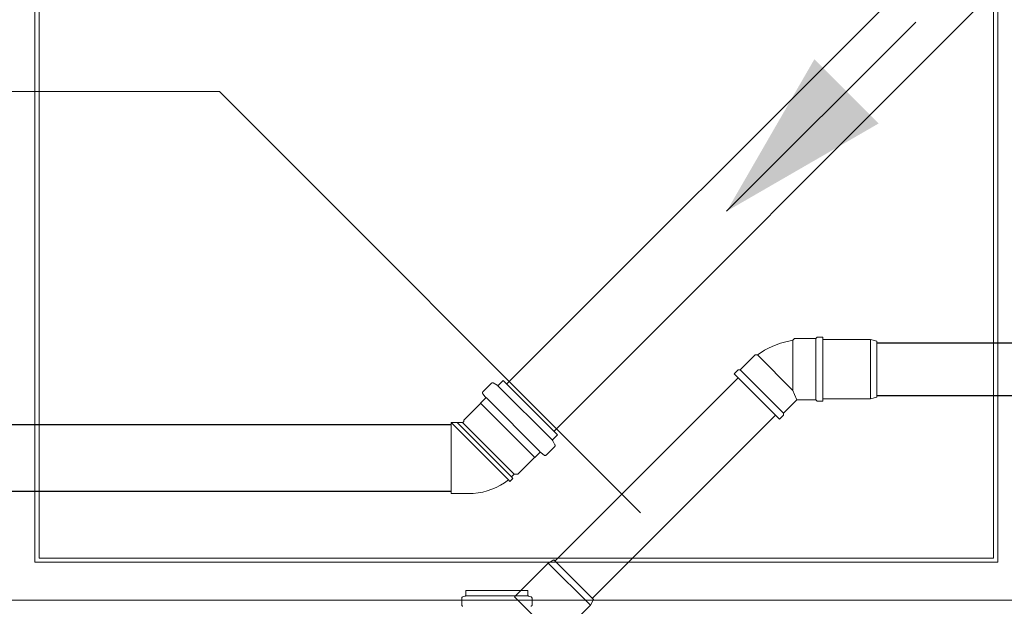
# Model space of a CAD drawing. Header units: millimetres. Extents: x 321 to 585, y -277 to 9.
# Tile 667 of 1056: x 348.662 to 350.065, y -38.942 to -38.106. Entities that reach past the tile are written whole.
import ezdxf

# ---------------------------------------------------------------- set-up
doc = ezdxf.new("R2010")
doc.units = ezdxf.units.MM
doc.header["$MEASUREMENT"] = 0
for name, color, linetype, lineweight in [('CV-Condutos', 1, 'Continuous', 25), ('CV-Sentido conduto', 9, 'Continuous', 30), ('IFC-Elemento construtivo genérico-Contorno', 253, 'Continuous', 5), ('IFC-Viga-Contorno', 66, 'Continuous', 5), ('Simbolos', 5, 'Continuous', 20), ('Simbolos_int', 2, 'Continuous', 15), ('TQ-Condutos', 3, 'Continuous', 25), ('TQ-Textos conduto', 7, 'Continuous', 9)]:
    doc.layers.add(name, color=color, linetype=linetype, lineweight=lineweight)

msp = doc.modelspace()

# ---------------------------------------------------------------- hatches: boundary and pattern name
at = {"layer": 'CV-Sentido conduto', "linetype": 'Continuous'}
msp.add_hatch(color=7, dxfattribs=at).paths.add_polyline_path([(349.6697, -38.3792), (349.8862, -38.2542), (349.7947, -38.1627)])

# ---------------------------------------------------------------- linework, layer by layer
at = {"layer": 'CV-Condutos'}
for p, q in [((350.1558, -37.8259), (349.3562, -38.6255)), ((350.223, -37.8931), (349.4234, -38.6927)), ((349.277, -38.6832), (345.0983, -38.6832)), ((349.277, -38.7782), (345.0983, -38.7782))]:
    msp.add_line(p, q, dxfattribs=at)
at = {"layer": 'CV-Sentido conduto'}
msp.add_lwpolyline([(349.9391, -38.1098), (349.6697, -38.3792)], dxfattribs=at)
at = {"layer": 'IFC-Elemento construtivo genérico-Contorno', "lineweight": 5}
for p, q in [((348.6841, -38.8792), (348.6841, -37.9072)), ((350.0561, -38.8792), (350.0561, -37.9072)), ((348.6901, -38.8732), (348.6901, -37.9132)), ((350.0501, -38.8732), (350.0501, -37.9132)), ((348.6841, -38.8792), (350.0561, -38.8792)), ((348.6901, -38.8732), (350.0501, -38.8732))]:
    msp.add_line(p, q, dxfattribs=at)
at = {"layer": 'IFC-Viga-Contorno', "color": 7, "lineweight": 5}
for p, q in [((345.39, -38.9332), (349.7489, -38.9332)), ((347.3745, -38.9332), (351.8891, -38.9332)), ((349.7489, -38.9332), (351.8891, -38.9332))]:
    msp.add_line(p, q, dxfattribs=at)
at = {"layer": 'Simbolos'}
for p, q in [((349.7666, -38.5606), (349.7642, -38.563)), ((349.7966, -38.5606), (349.7666, -38.5606)), ((349.7986, -38.5586), (349.7966, -38.5606)), ((349.8066, -38.5586), (349.7986, -38.5586)), ((349.8066, -38.6498), (349.8066, -38.5586)), ((349.8066, -38.6466), (349.8066, -38.5618)), ((349.8066, -38.5618), (349.8746, -38.5618)), ((349.8746, -38.5618), (349.8836, -38.5642)), ((349.689, -38.6052), (349.7102, -38.5839)), ((349.7102, -38.5839), (349.7136, -38.5839)), ((349.6805, -38.6108), (349.6861, -38.6052)), ((349.745, -38.6753), (349.6805, -38.6108)), ((349.6861, -38.6052), (349.689, -38.6052)), ((349.3348, -38.6242), (349.3224, -38.6366)), ((349.3372, -38.6238), (349.3426, -38.6269)), ((349.3511, -38.6204), (349.345, -38.6266)), ((349.4285, -38.6978), (349.3511, -38.6204)), ((349.3223, -38.6393), (349.3257, -38.6433)), ((349.3189, -38.6532), (349.2952, -38.6769)), ((349.3256, -38.646), (349.3189, -38.6526)), ((349.3189, -38.6526), (349.3189, -38.6532)), ((349.7506, -38.6668), (349.7697, -38.6478)), ((349.7966, -38.6478), (349.7697, -38.6478)), ((349.7986, -38.6498), (349.7966, -38.6478)), ((349.8066, -38.6498), (349.7986, -38.6498)), ((349.8066, -38.6466), (349.8746, -38.6466)), ((349.8746, -38.6466), (349.8836, -38.6442)), ((349.7506, -38.6696), (349.7506, -38.6668)), ((349.2932, -38.68), (349.277, -38.68)), ((349.2952, -38.6769), (349.2952, -38.678)), ((349.745, -38.6753), (349.7506, -38.6696)), ((349.4251, -38.7117), (349.422, -38.7064)), ((349.4285, -38.6978), (349.4223, -38.704)), ((349.4029, -38.7234), (349.3963, -38.73)), ((349.4097, -38.7266), (349.4056, -38.7232)), ((349.4248, -38.7141), (349.4124, -38.7265)), ((349.3957, -38.73), (349.372, -38.7537)), ((349.3963, -38.73), (349.3957, -38.73)), ((349.3587, -38.7619), (349.361, -38.7639)), ((349.3652, -38.7597), (349.361, -38.7639)), ((349.3669, -38.7537), (349.3632, -38.7574)), ((349.3632, -38.7574), (349.3652, -38.7597)), ((349.372, -38.7537), (349.3669, -38.7537)), ((349.302, -38.7814), (349.277, -38.7814)), ((349.4156, -38.8803), (349.4236, -38.8756)), ((349.3675, -38.9283), (349.4156, -38.8803)), ((349.3864, -38.9195), (349.2982, -38.9195)), ((349.2982, -38.9195), (349.2982, -38.9257)), ((349.3864, -38.9195), (349.3864, -38.9257)), ((349.2922, -38.9304), (349.2922, -38.9399)), ((349.2937, -38.9284), (349.2967, -38.9276)), ((349.4275, -38.9883), (349.3675, -38.9283)), ((349.3909, -38.9284), (349.3879, -38.9276)), ((349.3924, -38.9304), (349.3924, -38.9399)), ((349.4755, -38.9402), (349.4802, -38.9322)), ((349.4275, -38.9883), (349.4755, -38.9402))]:
    msp.add_line(p, q, dxfattribs=at)
for points in [[(349.7642, -38.563), (349.7582, -38.5641), (349.7522, -38.5655), (349.7463, -38.5673), (349.7405, -38.5693), (349.7348, -38.5717), (349.7293, -38.5743), (349.7239, -38.5772), (349.7187, -38.5805), (349.7136, -38.5839)], [(349.3372, -38.6239), (349.337, -38.6237), (349.3367, -38.6236), (349.3364, -38.6236), (349.3361, -38.6236), (349.3358, -38.6236), (349.3355, -38.6237), (349.3353, -38.6238), (349.335, -38.624), (349.3348, -38.6242)], [(349.3426, -38.6269), (349.3428, -38.627), (349.3431, -38.6271), (349.3434, -38.6272), (349.3437, -38.6272), (349.344, -38.6271), (349.3442, -38.6271), (349.3445, -38.6269), (349.3447, -38.6268), (349.345, -38.6266)], [(349.3224, -38.6366), (349.3222, -38.6368), (349.322, -38.6371), (349.3219, -38.6374), (349.3219, -38.6377), (349.3218, -38.638), (349.3219, -38.6384), (349.322, -38.6387), (349.3221, -38.639), (349.3223, -38.6393)], [(349.3256, -38.646), (349.3258, -38.6458), (349.3259, -38.6455), (349.3261, -38.6452), (349.3261, -38.6448), (349.3262, -38.6445), (349.3261, -38.6442), (349.326, -38.6439), (349.3259, -38.6436), (349.3257, -38.6433)], [(349.2932, -38.68), (349.2935, -38.6799), (349.2939, -38.6799), (349.2942, -38.6797), (349.2945, -38.6795), (349.2947, -38.6793), (349.2949, -38.679), (349.2951, -38.6787), (349.2952, -38.6783), (349.2952, -38.678)], [(349.4223, -38.704), (349.4221, -38.7042), (349.422, -38.7044), (349.4219, -38.7047), (349.4218, -38.705), (349.4217, -38.7053), (349.4217, -38.7055), (349.4218, -38.7058), (349.4219, -38.7061), (349.422, -38.7064)], [(349.4056, -38.7232), (349.4054, -38.7231), (349.4051, -38.7229), (349.4047, -38.7228), (349.4044, -38.7228), (349.4041, -38.7228), (349.4038, -38.7229), (349.4035, -38.723), (349.4032, -38.7231), (349.4029, -38.7234)], [(349.4248, -38.7141), (349.4249, -38.7139), (349.4251, -38.7136), (349.4252, -38.7134), (349.4253, -38.7131), (349.4253, -38.7128), (349.4253, -38.7125), (349.4253, -38.7122), (349.4252, -38.712), (349.4251, -38.7117)], [(349.4097, -38.7266), (349.4099, -38.7268), (349.4102, -38.727), (349.4106, -38.727), (349.4109, -38.7271), (349.4112, -38.7271), (349.4115, -38.727), (349.4118, -38.7269), (349.4121, -38.7267), (349.4124, -38.7265)], [(349.3019, -38.7814), (349.3087, -38.7811), (349.3155, -38.7803), (349.3221, -38.7791), (349.3287, -38.7773), (349.3351, -38.7751), (349.3413, -38.7725), (349.3474, -38.7694), (349.3532, -38.7659), (349.3587, -38.7619)], [(349.2937, -38.9284), (349.2934, -38.9285), (349.2932, -38.9287), (349.2929, -38.9288), (349.2927, -38.929), (349.2925, -38.9293), (349.2924, -38.9295), (349.2923, -38.9298), (349.2922, -38.9301), (349.2922, -38.9304)], [(349.2967, -38.9276), (349.297, -38.9275), (349.2973, -38.9274), (349.2975, -38.9272), (349.2977, -38.927), (349.2979, -38.9268), (349.298, -38.9265), (349.2981, -38.9263), (349.2982, -38.926), (349.2982, -38.9257)], [(349.3864, -38.9257), (349.3864, -38.926), (349.3865, -38.9263), (349.3866, -38.9265), (349.3868, -38.9268), (349.3869, -38.927), (349.3871, -38.9272), (349.3874, -38.9274), (349.3876, -38.9275), (349.3879, -38.9276)], [(349.3924, -38.9304), (349.3924, -38.9301), (349.3923, -38.9298), (349.3922, -38.9295), (349.3921, -38.9293), (349.3919, -38.929), (349.3917, -38.9288), (349.3915, -38.9287), (349.3912, -38.9285), (349.3909, -38.9284)], [(349.2922, -38.9399), (349.2922, -38.9402), (349.2923, -38.9406), (349.2925, -38.9409), (349.2926, -38.9411), (349.2929, -38.9414), (349.2931, -38.9416), (349.2934, -38.9417), (349.2937, -38.9419), (349.294, -38.9419)], [(349.3906, -38.9419), (349.3909, -38.9419), (349.3912, -38.9417), (349.3915, -38.9416), (349.3918, -38.9414), (349.392, -38.9411), (349.3922, -38.9409), (349.3923, -38.9406), (349.3924, -38.9402), (349.3924, -38.9399)]]:
    msp.add_lwpolyline(points, dxfattribs=at)
at = {"layer": 'Simbolos_int'}
for p, q in [((349.7642, -38.563), (349.7642, -38.6346)), ((349.7966, -38.6478), (349.7966, -38.5606)), ((349.8746, -38.6466), (349.8746, -38.5618)), ((349.8836, -38.6442), (349.8836, -38.5642)), ((349.7642, -38.6346), (349.7136, -38.5839)), ((349.689, -38.6052), (349.7506, -38.6668)), ((349.4212, -38.705), (349.3439, -38.6277)), ((349.7642, -38.6346), (349.7666, -38.6404)), ((349.7666, -38.6404), (349.7697, -38.6478)), ((349.3963, -38.73), (349.3189, -38.6526)), ((349.4042, -38.7221), (349.3269, -38.6447)), ((349.277, -38.68), (349.277, -38.7814)), ((349.3587, -38.7619), (349.277, -38.6803)), ((349.3632, -38.7574), (349.2858, -38.68)), ((349.3669, -38.7537), (349.2931, -38.68)), ((349.4802, -38.9322), (349.4236, -38.8756)), ((349.4755, -38.9402), (349.4156, -38.8803)), ((349.2982, -38.9272), (349.3864, -38.9272))]:
    msp.add_line(p, q, dxfattribs=at)
at = {"layer": 'TQ-Condutos'}
for p, q in [((349.8836, -38.5666), (350.153, -38.5666)), ((349.4253, -38.8773), (349.6861, -38.6165)), ((349.8836, -38.6418), (350.153, -38.6418)), ((349.4785, -38.9305), (349.7393, -38.6696))]:
    msp.add_line(p, q, dxfattribs=at)
at = {"layer": 'TQ-Textos conduto'}
msp.add_lwpolyline([(349.547, -38.8088), (348.947, -38.2088), (348.0456, -38.2088)], dxfattribs=at)

doc.saveas('drawing.dxf')
